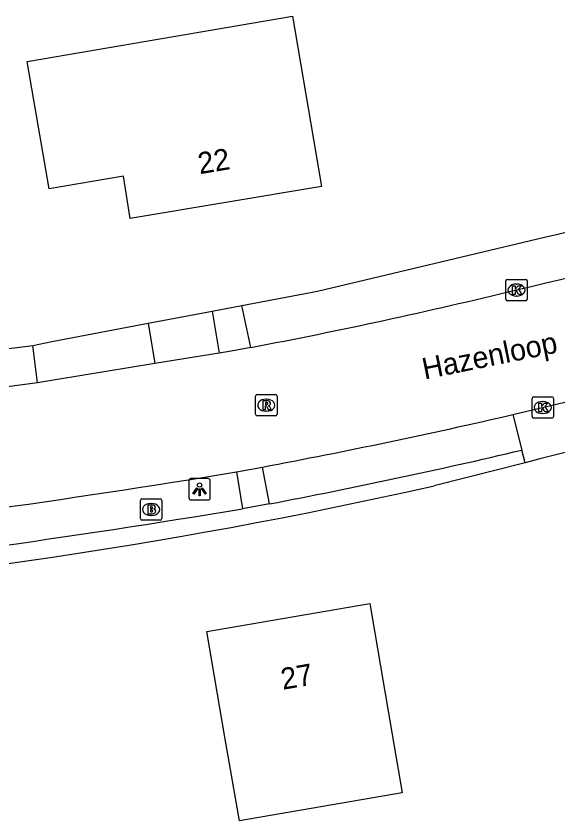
# Model space of a CAD drawing. Extents: x 162675 to 163482, y 379761 to 381227.
# Drawn here: x 163187.9 to 163213.18, y 380701.93 to 380739.51 of the extents above; entities that cross this region are included whole.
import ezdxf

# ---------------------------------------------------------------- set-up
doc = ezdxf.new("R2010")
doc.units = 0
for name, color, linetype in [('IMGEO_Brandkraan', 7, 'Continuous'), ('IMGEO_Groenvoorziening', 7, 'Continuous'), ('IMGEO_Haag', 7, 'Continuous'), ('IMGEO_Kolk', 7, 'Continuous'), ('IMGEO_Lichtpunt', 7, 'Continuous'), ('IMGEO_Openbare_ruimte_label', 7, 'Continuous'), ('IMGEO_Pand', 7, 'Continuous'), ('IMGEO_Pand_nummerreeks', 7, 'Continuous'), ('IMGEO_Parkeervlak_halfverhard', 7, 'Continuous'), ('IMGEO_Rijbaan_lokaal_gesloten', 7, 'Continuous'), ('IMGEO_Rioolput', 7, 'Continuous'), ('IMGEO_Voetpad_halfverhard', 7, 'Continuous'), ('IMGEO_Voetpad_open', 7, 'Continuous')]:
    doc.layers.add(name, color=color, linetype=linetype)

msp = doc.modelspace()

# ---------------------------------------------------------------- linework, layer by layer
at = {"layer": 'IMGEO_Brandkraan'}
for p, q in [((163193.695, 380716.045), (163193.695, 380716.897)), ((163193.77, 380716.971), (163194.622, 380716.971)), ((163194.696, 380716.897), (163194.696, 380716.045)), ((163194.183, 380716.751), (163194.208, 380716.751)), ((163194.206, 380716.191), (163194.181, 380716.191)), ((163194.622, 380715.971), (163193.77, 380715.971))]:
    msp.add_line(p, q, dxfattribs=at)
for points in [[(163193.695, 380716.045), (163193.695, 380716.897)], [(163193.77, 380716.971), (163194.622, 380716.971)], [(163194.696, 380716.897), (163194.696, 380716.045)], [(163194.043, 380716.671), (163194.043, 380716.271), (163194.256, 380716.271)], [(163194.274, 380716.671), (163194.043, 380716.671)], [(163194.222, 380716.59), (163194.168, 380716.59), (163194.168, 380716.514)], [(163194.168, 380716.514), (163194.221, 380716.514)], [(163194.23, 380716.438), (163194.168, 380716.438), (163194.168, 380716.357)], [(163194.168, 380716.357), (163194.23, 380716.357)], [(163194.622, 380715.971), (163193.77, 380715.971)]]:
    msp.add_lwpolyline(points, dxfattribs=at)
for centre, radius, start, end in [((163193.772, 380716.895), 0.0765, 91.552, 178.448), ((163193.772, 380716.895), 0.0765, 91.552, 178.448), ((163194.62, 380716.895), 0.0765, 1.552, 88.448), ((163194.62, 380716.895), 0.0765, 1.552, 88.448), ((163194.223, 380716.552), 0.0379, 267.8285, 90.9355), ((163194.278, 380716.526), 0.145, 59.4692, 91.5367), ((163194.303, 380716.573), 0.0922, 285.5137, 58.1501), ((163194.231, 380716.397), 0.0404, 269.8759, 90.5077), ((163194.262, 380716.522), 0.251, 268.6676, 293.5347), ((163194.308, 380716.381), 0.105, 301.3115, 78.989), ((163193.772, 380716.047), 0.0765, 181.552, 268.448), ((163193.772, 380716.047), 0.0765, 181.552, 268.448), ((163194.62, 380716.047), 0.0765, 271.552, 358.448), ((163194.62, 380716.047), 0.0765, 271.552, 358.448)]:
    msp.add_arc(centre, radius, start, end, dxfattribs=at)
for centre, major_axis, ratio, start_param, end_param in [((163194.182, 380716.471), (-0.387, 0.002), 0.722429, 4.712389, 7.853982), ((163194.207, 380716.471), (-0.39, 0.002), 0.717154, 1.570796, 4.712389)]:
    msp.add_ellipse(centre, major_axis=major_axis, ratio=ratio, start_param=start_param, end_param=end_param, dxfattribs=at)
at = {"layer": 'IMGEO_Groenvoorziening'}
for points in [[(163198.427, 380725.996), (163201.962, 380726.664), (163212.56, 380729.181)], [(163194.057, 380725.17), (163197.047, 380725.735)], [(163183.053, 380723.421), (163188.671, 380724.124)]]:
    msp.add_lwpolyline(points, dxfattribs=at)
msp.add_arc((163142.847, 381024.37), 303.309, 283.28778, 287.16466, dxfattribs=at)
at = {"layer": 'IMGEO_Haag'}
msp.add_lwpolyline([(163211.648, 380718.653), (163207.402, 380717.577)], dxfattribs=at)
msp.add_arc((163153.661, 380955.763), 244.174, 273.64273, 282.71441, dxfattribs=at)
at = {"layer": 'IMGEO_Kolk'}
for p, q in [((163210.75, 380726.29), (163210.75, 380727.142)), ((163210.825, 380727.216), (163211.677, 380727.216)), ((163211.751, 380727.142), (163211.751, 380726.29)), ((163211.238, 380726.996), (163211.263, 380726.996)), ((163211.261, 380726.436), (163211.236, 380726.436)), ((163211.677, 380726.216), (163210.825, 380726.216)), ((163211.976, 380720.805), (163211.976, 380721.657)), ((163212.051, 380721.731), (163212.903, 380721.731)), ((163212.464, 380721.511), (163212.489, 380721.511)), ((163212.977, 380721.657), (163212.977, 380720.805)), ((163212.903, 380720.731), (163212.051, 380720.731)), ((163212.487, 380720.951), (163212.462, 380720.951))]:
    msp.add_line(p, q, dxfattribs=at)
for points in [[(163210.75, 380726.29), (163210.75, 380727.142)], [(163210.825, 380727.216), (163211.677, 380727.216)], [(163211.751, 380727.142), (163211.751, 380726.29)], [(163211.071, 380726.916), (163211.194, 380726.916), (163211.194, 380726.765), (163211.324, 380726.916), (163211.488, 380726.916), (163211.342, 380726.765), (163211.495, 380726.516), (163211.343, 380726.516), (163211.258, 380726.68), (163211.194, 380726.613), (163211.194, 380726.516), (163211.071, 380726.516), (163211.071, 380726.916)], [(163211.677, 380726.216), (163210.825, 380726.216)], [(163211.976, 380720.805), (163211.976, 380721.657)], [(163212.051, 380721.731), (163212.903, 380721.731)], [(163212.297, 380721.431), (163212.42, 380721.431), (163212.42, 380721.28), (163212.55, 380721.431), (163212.714, 380721.431), (163212.568, 380721.28), (163212.721, 380721.031), (163212.569, 380721.031), (163212.484, 380721.195), (163212.42, 380721.128), (163212.42, 380721.031), (163212.297, 380721.031), (163212.297, 380721.431)], [(163212.977, 380721.657), (163212.977, 380720.805)], [(163212.903, 380720.731), (163212.051, 380720.731)]]:
    msp.add_lwpolyline(points, dxfattribs=at)
for centre, start, end in [((163210.827, 380727.14), 91.552, 178.448), ((163210.827, 380727.14), 91.552, 178.448), ((163211.675, 380727.14), 1.552, 88.448), ((163211.675, 380727.14), 1.552, 88.448), ((163210.827, 380726.292), 181.552, 268.448), ((163210.827, 380726.292), 181.552, 268.448), ((163211.675, 380726.292), 271.552, 358.448), ((163211.675, 380726.292), 271.552, 358.448), ((163212.053, 380721.655), 91.552, 178.448), ((163212.053, 380721.655), 91.552, 178.448), ((163212.901, 380721.655), 1.552, 88.448), ((163212.901, 380721.655), 1.552, 88.448), ((163212.053, 380720.807), 181.552, 268.448), ((163212.053, 380720.807), 181.552, 268.448), ((163212.901, 380720.807), 271.552, 358.448), ((163212.901, 380720.807), 271.552, 358.448)]:
    msp.add_arc(centre, 0.0765, start, end, dxfattribs=at)
for centre, major_axis, ratio, start_param, end_param in [((163211.237, 380726.716), (-0.387, 0.002), 0.722429, 4.712389, 7.853982), ((163211.262, 380726.716), (-0.39, 0.002), 0.717154, 1.570796, 4.712389), ((163212.463, 380721.231), (-0.387, 0.002), 0.722429, 4.712389, 7.853982), ((163212.488, 380721.231), (-0.39, 0.002), 0.717154, 1.570796, 4.712389)]:
    msp.add_ellipse(centre, major_axis=major_axis, ratio=ratio, start_param=start_param, end_param=end_param, dxfattribs=at)
at = {"layer": 'IMGEO_Lichtpunt'}
for p, q in [((163195.959, 380717.817), (163195.959, 380717.01)), ((163195.959, 380717.817), (163195.959, 380717.01)), ((163196.861, 380717.912), (163196.053, 380717.912)), ((163196.861, 380717.912), (163196.053, 380717.912)), ((163196.955, 380717.01), (163196.955, 380717.817)), ((163196.955, 380717.01), (163196.955, 380717.817)), ((163196.053, 380716.916), (163196.861, 380716.916)), ((163196.053, 380716.916), (163196.861, 380716.916))]:
    msp.add_line(p, q, dxfattribs=at)
for points in [[(163196.333, 380717.481), (163196.372, 380717.453), (163196.184, 380717.191), (163196.146, 380717.218), (163196.333, 380717.481)], [(163196.435, 380717.433), (163196.482, 380717.433), (163196.482, 380717.111), (163196.435, 380717.111), (163196.435, 380717.433)], [(163196.545, 380717.453), (163196.583, 380717.48), (163196.77, 380717.218), (163196.731, 380717.19), (163196.545, 380717.453)]]:
    msp.add_lwpolyline(points, dxfattribs=at)
msp.add_circle((163196.458, 380717.615), 0.0994, dxfattribs=at)
for centre, start, end in [((163196.053, 380717.817), 90, 180), ((163196.053, 380717.817), 90, 180), ((163196.861, 380717.817), 0, 90), ((163196.861, 380717.817), 0, 90), ((163196.053, 380717.01), 180, 270), ((163196.053, 380717.01), 180, 270), ((163196.861, 380717.01), 270, 0), ((163196.861, 380717.01), 270, 360)]:
    msp.add_arc(centre, 0.0946, start, end, dxfattribs=at)
at = {"layer": 'IMGEO_Pand'}
for points in [[(163200.801, 380739.512), (163202.144, 380731.561), (163193.226, 380730.055), (163192.906, 380732.039), (163189.444, 380731.438), (163188.416, 380737.397), (163200.801, 380739.512)], [(163197.643, 380705.84), (163196.798, 380710.767), (163204.405, 380712.072), (163205.25, 380707.145), (163205.922, 380703.231), (163198.315, 380701.926), (163197.643, 380705.84)]]:
    msp.add_lwpolyline(points, dxfattribs=at)
at = {"layer": 'IMGEO_Parkeervlak_halfverhard'}
for centre, radius, start, end in [((163141.467, 381018.853), 307.689, 280.91362, 283.15627), ((163116.373, 381213.905), 504.134, 276.59921, 279.37128)]:
    msp.add_arc(centre, radius, start, end, dxfattribs=at)
at = {"layer": 'IMGEO_Rijbaan_lokaal_gesloten'}
for points in [[(163198.848, 380724.035), (163197.936, 380723.863), (163197.367, 380723.77)], [(163197.367, 380723.77), (163194.364, 380723.282)], [(163194.364, 380723.282), (163189.831, 380722.544), (163188.891, 380722.38)], [(163188.891, 380722.38), (163185.727, 380721.958), (163183.388, 380721.635)], [(163211.077, 380720.903), (163214.366, 380721.687)], [(163198.183, 380718.224), (163199.391, 380718.453)]]:
    msp.add_lwpolyline(points, dxfattribs=at)
for centre, radius, start, end in [((163147.316, 381001.245), 281.865, 283.11011, 287.68426), ((163151.205, 380973.53), 254.003, 280.81087, 283.6738), ((163147.426, 380995.412), 281.792, 280.62676, 283.05467), ((163119.092, 381198.326), 486.573, 276.50553, 279.3548)]:
    msp.add_arc(centre, radius, start, end, dxfattribs=at)
at = {"layer": 'IMGEO_Rioolput'}
for p, q in [((163199.073, 380720.915), (163199.073, 380721.767)), ((163199.148, 380721.841), (163200, 380721.841)), ((163200.074, 380721.767), (163200.074, 380720.915)), ((163199.561, 380721.621), (163199.586, 380721.621)), ((163199.584, 380721.061), (163199.559, 380721.061)), ((163200, 380720.841), (163199.148, 380720.841))]:
    msp.add_line(p, q, dxfattribs=at)
for points in [[(163199.073, 380720.915), (163199.073, 380721.767)], [(163199.148, 380721.841), (163200, 380721.841)], [(163200.074, 380721.767), (163200.074, 380720.915)], [(163199.662, 380721.539), (163199.41, 380721.541), (163199.41, 380721.141)], [(163199.588, 380721.46), (163199.534, 380721.46), (163199.534, 380721.379)], [(163199.534, 380721.379), (163199.586, 380721.379)], [(163199.41, 380721.141), (163199.534, 380721.141), (163199.534, 380721.303), (163199.545, 380721.303)], [(163199.592, 380721.274), (163199.663, 380721.141), (163199.803, 380721.141), (163199.738, 380721.267)], [(163200, 380720.841), (163199.148, 380720.841)]]:
    msp.add_lwpolyline(points, dxfattribs=at)
for centre, radius, start, end in [((163199.15, 380721.765), 0.0765, 91.552, 178.448), ((163199.15, 380721.765), 0.0765, 91.552, 178.448), ((163199.998, 380721.765), 0.0765, 1.552, 88.448), ((163199.998, 380721.765), 0.0765, 1.552, 88.448), ((163199.57, 380721.568), 0.19, 274.7715, 282.9687), ((163199.594, 380721.364), 0.0964, 77.0061, 93.1865), ((163199.608, 380721.421), 0.0378, 276.6634, 79.6772), ((163199.661, 380721.429), 0.109, 350.3612, 89.416), ((163199.659, 380721.429), 0.112, 277.5842, 350.9817), ((163199.544, 380721.25), 0.0533, 26.0293, 88.6989), ((163199.643, 380721.214), 0.108, 29.5134, 73.7905), ((163199.15, 380720.917), 0.0765, 181.552, 268.448), ((163199.15, 380720.917), 0.0765, 181.552, 268.448), ((163199.998, 380720.917), 0.0765, 271.552, 358.448), ((163199.998, 380720.917), 0.0765, 271.552, 358.448)]:
    msp.add_arc(centre, radius, start, end, dxfattribs=at)
for centre, major_axis, ratio, start_param, end_param in [((163199.56, 380721.341), (-0.387, 0.002), 0.722429, 4.712389, 7.853982), ((163199.585, 380721.341), (-0.39, 0.002), 0.717154, 1.570796, 4.712389)]:
    msp.add_ellipse(centre, major_axis=major_axis, ratio=ratio, start_param=start_param, end_param=end_param, dxfattribs=at)
at = {"layer": 'IMGEO_Voetpad_halfverhard'}
for points in [[(163197.047, 380725.735), (163198.427, 380725.996)], [(163198.848, 380724.035), (163198.427, 380725.996)], [(163197.047, 380725.735), (163197.367, 380723.77)], [(163188.671, 380724.124), (163189.558, 380724.32), (163194.057, 380725.17)], [(163194.057, 380725.17), (163194.364, 380723.282)], [(163188.891, 380722.38), (163188.671, 380724.124)]]:
    msp.add_lwpolyline(points, dxfattribs=at)
at = {"layer": 'IMGEO_Voetpad_open'}
for points in [[(163211.077, 380720.903), (163211.499, 380719.24)], [(163211.648, 380718.653), (163211.499, 380719.24)], [(163214.811, 380719.454), (163212.34, 380718.828), (163211.648, 380718.653)], [(163199.721, 380716.729), (163199.391, 380718.453)], [(163198.183, 380718.224), (163198.462, 380716.499)], [(163199.721, 380716.729), (163198.462, 380716.499)]]:
    msp.add_lwpolyline(points, dxfattribs=at)

# ---------------------------------------------------------------- texts
at = {"layer": 'IMGEO_Openbare_ruimte_label'}
msp.add_text('Hazenloop', height=1, rotation=11.4785, dxfattribs=at).set_placement((163206.958, 380722.535))
at = {"layer": 'IMGEO_Pand_nummerreeks'}
for s, rotation, p in [('22', 9.385, (163196.465, 380732.126)), ('27', 9.7345, (163200.342, 380708.047))]:
    msp.add_text(s, height=1, rotation=rotation, dxfattribs=at).set_placement(p)

doc.saveas('drawing.dxf')
